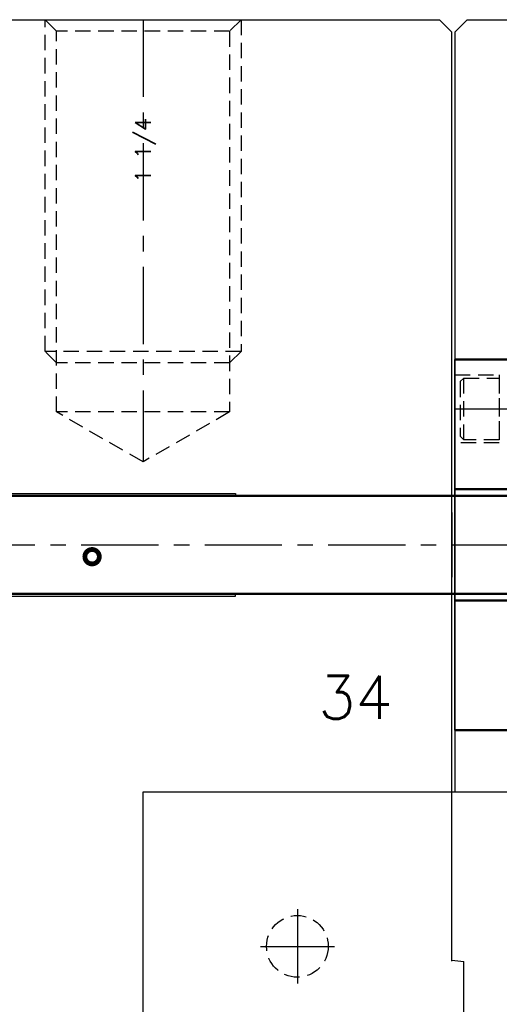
# Model space of a CAD drawing. Extents: x 2651 to 7771, y -1163 to 1075.
# Tile 484 of 490: x 6151 to 6228, y 753 to 913. Entities that reach past the tile are written whole.
import ezdxf
from ezdxf.enums import TextEntityAlignment as Align

# ---------------------------------------------------------------- set-up
doc = ezdxf.new("R2010")
doc.units = 0
doc.header["$LTSCALE"] = 10
doc.linetypes.add('CENTER', pattern=[2, 1.25, -0.25, 0.25, -0.25])
doc.linetypes.add('HIDDEN', pattern=[0.375, 0.25, -0.125])
doc.layers.get('0').update_dxf_attribs({"linetype": 'CONTINUOUS'})
doc.layers.add('AM_4', color=7, linetype='CONTINUOUS', lineweight=50)
for name, color, linetype in [('BOX', 4, 'CONTINUOUS'), ('CEN', 1, 'CENTER'), ('COOL', 150, 'HIDDEN'), ('DIM', 3, 'CONTINUOUS'), ('HIDDEN', 6, 'HIDDEN'), ('PART', 7, 'CONTINUOUS'), ('TEXT', 4, 'CONTINUOUS'), ('WARNINGS', 7, 'CONTINUOUS')]:
    doc.layers.add(name, color=color, linetype=linetype)
doc.styles.get("Standard").update_dxf_attribs({"font": 'romans.shx'})

# ---------------------------------------------------------------- blocks, each defined once
blk = doc.blocks.new('DSF')
for p in [(2173.85, 6698.55), (2175.82, 6687.34)]:
    blk.add_line(p, (2175.82, 6698.38))
blk = doc.blocks.new('A$C536F6245')
blk.add_line((-30, 243.75), (30, 243.75))
at = {"layer": 'AM_4'}
for p, q in [((-7.94, 337.9), (-7.94, 184.24)), ((7.94, 184.24), (7.94, 337.9)), ((-30, 243.75), (-30, 152.87)), ((-9, 243.75), (-9, 185)), ((9, 243.75), (9, 185)), ((30, 243.75), (30, 152.87))]:
    blk.add_line(p, q, dxfattribs=at)
at = {"layer": 'CEN'}
for p, q in [((0, 344.25), (0, -31.25)), ((22, 243.75), (22, 138.67))]:
    blk.add_line(p, q, dxfattribs=at)
at = {"layer": 'HIDDEN'}
for points in [[(27.5, 243.75), (27.5, 236.55), (16.5, 236.55), (16.5, 243.75)], [(27, 242.32), (27, 236.55), (17, 236.55), (17, 242.32), (27, 242.32), (26.42, 242.9), (17.57, 242.9), (17, 242.32)]]:
    blk.add_lwpolyline(points, dxfattribs=at)
at = {"layer": 'PART'}
for points in [[(-8.34, 337.9), (-8.34, 279.25), (-7.94, 279.25)], [(8.33, 337.9), (8.33, 279.25), (7.94, 279.25)]]:
    blk.add_lwpolyline(points, dxfattribs=at)

msp = doc.modelspace()

# ---------------------------------------------------------------- linework, layer by layer
for p, q in [((6122.684, 912.642), (6218.684, 912.642)), ((6218.684, 912.642), (6220.684, 910.642)), ((6221.184, 910.642), (6223.184, 912.642)), ((6223.184, 912.642), (6369.184, 912.642)), ((6220.684, 787.642), (6220.684, 910.642)), ((6221.184, 910.642), (6221.184, 787.642)), ((6170.684, 787.642), (6300.684, 787.642)), ((6170.684, 587.642), (6170.684, 787.642)), ((6220.684, 760.242), (6220.684, 787.642))]:
    msp.add_line(p, q)
at = {"layer": 'BOX'}
msp.add_lwpolyline([(6163.462, 825.167, 0.778, 0.778, -1), (6161.403, 826.265, 0.778, 0.778, -1), (6163.462, 825.167, 0, 0, 0), (6198.901, 806.24, 0, 0, -1), (6211.255, 799.653, 0, 0, -1), (6198.901, 806.24, 0, 0, -1)], format="xyseb", dxfattribs=at)
at = {"layer": 'CEN'}
msp.add_line((6170.684, 912.642), (6170.684, 841.059), dxfattribs=at)
at = {"layer": 'COOL', "color": 1, "linetype": 'CENTER'}
for p, q in [((6195.684, 768.642), (6195.684, 756.642)), ((6189.684, 762.642), (6201.684, 762.642))]:
    msp.add_line(p, q, dxfattribs=at)
at = {"layer": 'COOL'}
msp.add_circle((6195.684, 762.642), 5, dxfattribs=at)
at = {"layer": 'HIDDEN'}
for points in [[(6186.559, 912.642), (6184.684, 910.767), (6156.684, 910.767), (6154.809, 912.642)], [(6186.559, 912.642), (6186.559, 858.955), (6154.809, 858.955), (6154.809, 912.642)], [(6184.684, 910.767), (6184.684, 849.142), (6156.684, 849.142), (6156.684, 910.767)], [(6186.559, 858.955), (6184.684, 857.08), (6156.684, 857.08), (6154.809, 858.955)], [(6184.684, 849.142), (6170.684, 841.059), (6156.684, 849.142)]]:
    msp.add_lwpolyline(points, dxfattribs=at)
at = {"layer": 'WARNINGS', "color": 4, "linetype": 'Continuous'}
for p, q in [((6220.684, 832.892), (6220.684, 832.642)), ((6220.684, 832.642), (6220.684, 822.642)), ((6220.684, 822.642), (6220.684, 822.392))]:
    msp.add_line(p, q, dxfattribs=at)

# ---------------------------------------------------------------- block references
at = {"layer": 'DIM', "rotation": 90}
msp.add_blockref('A$C536F6245', (6464.933, 827.642), dxfattribs=at)
at = {"layer": 'DIM'}
msp.add_blockref('DSF', (4046.831, -5938.164), dxfattribs=at)

# ---------------------------------------------------------------- texts
at = {"layer": 'BOX', "color": 7}
msp.add_text('34', height=7, dxfattribs=at).set_placement((6205.078, 802.947), align=Align.MIDDLE)
at = {"layer": 'TEXT'}
msp.add_text('1 1/4', height=2.5, rotation=90, dxfattribs=at).set_placement((6170.684, 896.767), align=Align.MIDDLE_RIGHT)

doc.saveas('drawing.dxf')
